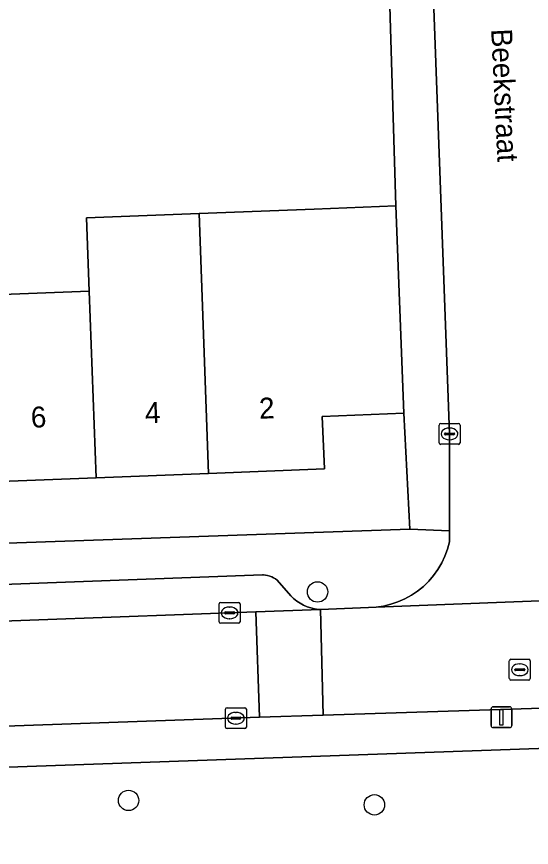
# Model space of a CAD drawing. Extents: x 161084 to 161928, y 385354 to 386522.
# Drawn here: x 161788.73 to 161813.39, y 386332.46 to 386372.3 of the extents above; entities that cross this region are included whole.
import ezdxf

# ---------------------------------------------------------------- set-up
doc = ezdxf.new("R2010")
doc.units = 0
for name, color, linetype in [('IMGEO_Boom', 7, 'Continuous'), ('IMGEO_Erf', 7, 'Continuous'), ('IMGEO_Groenvoorziening', 7, 'Continuous'), ('IMGEO_Kolk', 7, 'Continuous'), ('IMGEO_Lichtmast', 7, 'Continuous'), ('IMGEO_Muur', 7, 'Continuous'), ('IMGEO_Openbare_ruimte_label', 7, 'Continuous'), ('IMGEO_Pand', 7, 'Continuous'), ('IMGEO_Pand_nummerreeks', 7, 'Continuous'), ('IMGEO_Parkeervlak_open', 7, 'Continuous'), ('IMGEO_Rijbaan_lokaal_open', 7, 'Continuous'), ('IMGEO_Rioolput', 7, 'Continuous'), ('IMGEO_Voetpad_open', 7, 'Continuous')]:
    doc.layers.add(name, color=color, linetype=linetype)

msp = doc.modelspace()

# ---------------------------------------------------------------- linework, layer by layer
at = {"layer": 'IMGEO_Boom'}
for centre in [(161803.144, 386344.709), (161794.09, 386334.711), (161805.868, 386334.497)]:
    msp.add_circle(centre, 0.489, dxfattribs=at)
at = {"layer": 'IMGEO_Erf'}
msp.add_lwpolyline([(161776.726, 386372.616), (161777.116, 386361.469), (161781.173, 386361.628), (161781.287, 386358.706), (161786.243, 386358.9), (161786.795, 386358.922), (161792.21, 386359.133), (161792.073, 386362.646), (161797.465, 386362.857), (161802.983, 386363.073), (161806.89, 386363.226), (161806.484, 386377.067)], dxfattribs=at)
msp.add_lwpolyline([(161781.509, 386351.976), (161779.241, 386351.886), (161777.423, 386353.615), (161777.572, 386349.799), (161777.705, 386346.682), (161807.572, 386347.713), (161807.279, 386353.284), (161803.372, 386353.131), (161803.47, 386350.613), (161797.925, 386350.395), (161792.54, 386350.184), (161787.125, 386349.972), (161781.596, 386349.755), (161781.589, 386349.935)], close=True, dxfattribs=at)
at = {"layer": 'IMGEO_Groenvoorziening'}
msp.add_lwpolyline([(161849.113, 386338.445), (161773.348, 386335.778), (161773.502, 386330.565), (161772.002, 386330.5), (161772.118, 386326.539), (161840.149, 386329.717), (161842.057, 386329.808), (161858.818, 386330.607)], dxfattribs=at)
at = {"layer": 'IMGEO_Kolk'}
for p, q in [((161808.969, 386351.863), (161808.969, 386352.715)), ((161809.044, 386352.789), (161809.896, 386352.789)), ((161809.97, 386352.715), (161809.97, 386351.863)), ((161809.228, 386352.283), (161809.228, 386352.295)), ((161809.666, 386352.246), (161809.268, 386352.246)), ((161809.271, 386352.332), (161809.669, 386352.332)), ((161809.457, 386352.569), (161809.482, 386352.569)), ((161809.712, 386352.295), (161809.712, 386352.283)), ((161809.48, 386352.009), (161809.455, 386352.009)), ((161809.896, 386351.789), (161809.044, 386351.789)), ((161798.431, 386343.28), (161798.431, 386344.132)), ((161798.506, 386344.206), (161799.358, 386344.206)), ((161798.919, 386343.986), (161798.944, 386343.986)), ((161799.432, 386344.132), (161799.432, 386343.28)), ((161798.69, 386343.7), (161798.69, 386343.712)), ((161799.128, 386343.663), (161798.73, 386343.663)), ((161798.733, 386343.749), (161799.131, 386343.749)), ((161799.174, 386343.712), (161799.174, 386343.7)), ((161799.358, 386343.206), (161798.506, 386343.206)), ((161798.942, 386343.426), (161798.917, 386343.426)), ((161798.732, 386338.228), (161798.732, 386339.08)), ((161798.807, 386339.154), (161799.659, 386339.154)), ((161799.733, 386339.08), (161799.733, 386338.228)), ((161799.034, 386338.697), (161799.432, 386338.697)), ((161799.22, 386338.934), (161799.245, 386338.934)), ((161798.991, 386338.648), (161798.991, 386338.66)), ((161799.429, 386338.611), (161799.031, 386338.611)), ((161799.243, 386338.374), (161799.218, 386338.374)), ((161799.475, 386338.66), (161799.475, 386338.648)), ((161799.659, 386338.154), (161798.807, 386338.154))]:
    msp.add_line(p, q, dxfattribs=at)
for points in [[(161808.969, 386351.863), (161808.969, 386352.715)], [(161809.044, 386352.789), (161809.896, 386352.789)], [(161809.97, 386352.715), (161809.97, 386351.863)], [(161809.896, 386351.789), (161809.044, 386351.789)], [(161798.431, 386343.28), (161798.431, 386344.132)], [(161798.506, 386344.206), (161799.358, 386344.206)], [(161799.432, 386344.132), (161799.432, 386343.28)], [(161799.358, 386343.206), (161798.506, 386343.206)], [(161798.732, 386338.228), (161798.732, 386339.08)], [(161798.807, 386339.154), (161799.659, 386339.154)], [(161799.733, 386339.08), (161799.733, 386338.228)], [(161799.659, 386338.154), (161798.807, 386338.154)]]:
    msp.add_lwpolyline(points, dxfattribs=at)
for centre, radius, start, end in [((161809.046, 386352.713), 0.0765, 91.552, 178.448), ((161809.046, 386352.713), 0.0765, 91.552, 178.448), ((161809.894, 386352.713), 0.0765, 1.552, 88.448), ((161809.894, 386352.713), 0.0765, 1.552, 88.448), ((161809.268, 386352.292), 0.0403, 85.8775, 175.7526), ((161809.265, 386352.282), 0.0366, 178.938, 274.7102), ((161809.669, 386352.289), 0.043, 264.8664, 352.4533), ((161809.673, 386352.294), 0.0386, 1.7309, 96.639), ((161809.046, 386351.865), 0.0765, 181.552, 268.448), ((161809.046, 386351.865), 0.0765, 181.552, 268.448), ((161809.894, 386351.865), 0.0765, 271.552, 358.448), ((161809.894, 386351.865), 0.0765, 271.552, 358.448), ((161798.508, 386344.13), 0.0765, 91.552, 178.448), ((161798.508, 386344.13), 0.0765, 91.552, 178.448), ((161799.356, 386344.13), 0.0765, 1.552, 88.448), ((161799.356, 386344.13), 0.0765, 1.552, 88.448), ((161798.73, 386343.709), 0.0403, 85.8775, 175.7526), ((161798.727, 386343.699), 0.0366, 178.938, 274.7102), ((161799.131, 386343.706), 0.043, 264.8664, 352.4533), ((161799.135, 386343.711), 0.0386, 1.7309, 96.639), ((161798.508, 386343.282), 0.0765, 181.552, 268.448), ((161798.508, 386343.282), 0.0765, 181.552, 268.448), ((161799.356, 386343.282), 0.0765, 271.552, 358.448), ((161799.356, 386343.282), 0.0765, 271.552, 358.448), ((161798.809, 386339.078), 0.0765, 91.552, 178.448), ((161798.809, 386339.078), 0.0765, 91.552, 178.448), ((161799.657, 386339.078), 0.0765, 1.552, 88.448), ((161799.657, 386339.078), 0.0765, 1.552, 88.448), ((161799.031, 386338.657), 0.0403, 85.8775, 175.7526), ((161799.436, 386338.659), 0.0386, 1.7309, 96.639), ((161799.028, 386338.647), 0.0366, 178.938, 274.7102), ((161799.432, 386338.654), 0.043, 264.8664, 352.4533), ((161798.809, 386338.23), 0.0765, 181.552, 268.448), ((161798.809, 386338.23), 0.0765, 181.552, 268.448), ((161799.657, 386338.23), 0.0765, 271.552, 358.448), ((161799.657, 386338.23), 0.0765, 271.552, 358.448)]:
    msp.add_arc(centre, radius, start, end, dxfattribs=at)
for centre, major_axis, ratio, start_param, end_param in [((161809.456, 386352.289), (-0.387, 0.002), 0.722429, 4.712389, 7.853982), ((161809.481, 386352.289), (-0.39, 0.002), 0.717154, 1.570796, 4.712389), ((161798.918, 386343.706), (-0.387, 0.002), 0.722429, 4.712389, 7.853982), ((161798.943, 386343.706), (-0.39, 0.002), 0.717154, 1.570796, 4.712389), ((161799.219, 386338.654), (-0.387, 0.002), 0.722429, 4.712389, 7.853982), ((161799.244, 386338.654), (-0.39, 0.002), 0.717154, 1.570796, 4.712389)]:
    msp.add_ellipse(centre, major_axis=major_axis, ratio=ratio, start_param=start_param, end_param=end_param, dxfattribs=at)
at = {"layer": 'IMGEO_Lichtmast'}
for p, q in [((161811.459, 386338.3), (161811.459, 386339.1)), ((161811.459, 386339.1), (161811.459, 386338.3)), ((161811.559, 386339.2), (161812.349, 386339.2)), ((161812.349, 386339.2), (161811.559, 386339.2)), ((161812.449, 386339.1), (161812.449, 386338.3)), ((161812.449, 386338.3), (161812.449, 386339.1)), ((161812.349, 386338.2), (161811.559, 386338.2)), ((161811.559, 386338.2), (161812.349, 386338.2))]:
    msp.add_line(p, q, dxfattribs=at)
msp.add_lwpolyline([(161811.879, 386339.075), (161812.029, 386339.075), (161812.029, 386338.325), (161811.879, 386338.325), (161811.879, 386339.075)], dxfattribs=at)
for centre, start, end in [((161811.559, 386339.1), 90, 180), ((161811.559, 386339.1), 90, 180), ((161812.349, 386339.1), 0, 90), ((161812.349, 386339.1), 360, 90), ((161811.559, 386338.3), 180, 270), ((161811.559, 386338.3), 180, 270), ((161812.349, 386338.3), 270, 0), ((161812.349, 386338.3), 270, 0)]:
    msp.add_arc(centre, 0.1, start, end, dxfattribs=at)
at = {"layer": 'IMGEO_Muur'}
msp.add_lwpolyline([(161806.89, 386363.226), (161806.484, 386377.067)], dxfattribs=at)
at = {"layer": 'IMGEO_Pand'}
for points in [[(161806.89, 386363.226), (161802.983, 386363.073), (161797.465, 386362.857), (161797.925, 386350.395), (161803.47, 386350.613), (161803.372, 386353.131), (161807.279, 386353.284)], [(161797.465, 386362.857), (161792.073, 386362.646), (161792.21, 386359.133), (161792.54, 386350.184), (161797.925, 386350.395)], [(161787.125, 386349.972), (161792.54, 386350.184), (161792.21, 386359.133), (161786.795, 386358.922)]]:
    msp.add_lwpolyline(points, close=True, dxfattribs=at)
at = {"layer": 'IMGEO_Parkeervlak_open'}
msp.add_lwpolyline([(161782.843, 386343.12), (161800.187, 386343.751), (161803.291, 386343.864), (161803.19, 386343.871), (161803.003, 386343.898), (161802.82, 386343.941), (161802.641, 386344.001), (161802.469, 386344.076), (161802.304, 386344.166), (161802.147, 386344.271), (161802, 386344.389), (161801.865, 386344.52), (161801.209, 386345.269), (161801.127, 386345.33), (161801.039, 386345.383), (161800.947, 386345.429), (161800.852, 386345.466), (161800.753, 386345.494), (161800.653, 386345.513), (161800.551, 386345.523), (161800.506, 386345.525), (161785.482, 386344.967)], dxfattribs=at)
at = {"layer": 'IMGEO_Rijbaan_lokaal_open'}
for points in [[(161808.673, 386374.026), (161809.472, 386352.285), (161809.473, 386347.647), (161809.473, 386347.436), (161809.467, 386347.107), (161809.374, 386346.761), (161809.25, 386346.424), (161809.097, 386346.099), (161808.915, 386345.789), (161808.706, 386345.497), (161808.472, 386345.225), (161808.215, 386344.974), (161807.936, 386344.748), (161807.639, 386344.547), (161807.324, 386344.374), (161806.995, 386344.229), (161806.655, 386344.115), (161806.306, 386344.031), (161805.95, 386343.979), (161818.731, 386344.468)], [(161857.315, 386343.524), (161855.938, 386344.165), (161854.509, 386344.68), (161853.04, 386345.066), (161851.542, 386345.319), (161850.028, 386345.437), (161849.395, 386345.446), (161818.731, 386344.468), (161805.95, 386343.979), (161805.592, 386343.959), (161803.291, 386343.864), (161803.418, 386338.802), (161849.356, 386340.275)], [(161775.008, 386337.814), (161781.855, 386338.045), (161800.371, 386338.695), (161800.187, 386343.751), (161782.843, 386343.12), (161778.775, 386342.84)]]:
    msp.add_lwpolyline(points, dxfattribs=at)
msp.add_lwpolyline([(161803.418, 386338.802), (161803.291, 386343.864), (161800.187, 386343.751), (161800.371, 386338.695)], close=True, dxfattribs=at)
at = {"layer": 'IMGEO_Rioolput'}
for p, q in [((161812.408, 386341.478), (161813.26, 386341.478)), ((161812.333, 386340.552), (161812.333, 386341.404)), ((161812.821, 386341.258), (161812.846, 386341.258)), ((161813.334, 386341.404), (161813.334, 386340.552)), ((161812.592, 386340.972), (161812.592, 386340.984)), ((161813.03, 386340.935), (161812.632, 386340.935)), ((161812.635, 386341.021), (161813.033, 386341.021)), ((161812.844, 386340.698), (161812.819, 386340.698)), ((161813.076, 386340.984), (161813.076, 386340.972)), ((161813.26, 386340.478), (161812.408, 386340.478))]:
    msp.add_line(p, q, dxfattribs=at)
for points in [[(161812.408, 386341.478), (161813.26, 386341.478)], [(161812.333, 386340.552), (161812.333, 386341.404)], [(161813.334, 386341.404), (161813.334, 386340.552)], [(161813.26, 386340.478), (161812.408, 386340.478)]]:
    msp.add_lwpolyline(points, dxfattribs=at)
for centre, radius, start, end in [((161812.41, 386341.402), 0.0765, 91.552, 178.448), ((161812.41, 386341.402), 0.0765, 91.552, 178.448), ((161813.258, 386341.402), 0.0765, 1.552, 88.448), ((161813.258, 386341.402), 0.0765, 1.552, 88.448), ((161812.632, 386340.981), 0.0403, 85.8775, 175.7526), ((161812.629, 386340.971), 0.0366, 178.938, 274.7102), ((161813.033, 386340.978), 0.043, 264.8664, 352.4533), ((161813.037, 386340.983), 0.0386, 1.7309, 96.639), ((161812.41, 386340.554), 0.0765, 181.552, 268.448), ((161812.41, 386340.554), 0.0765, 181.552, 268.448), ((161813.258, 386340.554), 0.0765, 271.552, 358.448), ((161813.258, 386340.554), 0.0765, 271.552, 358.448)]:
    msp.add_arc(centre, radius, start, end, dxfattribs=at)
for centre, major_axis, ratio, start_param, end_param in [((161812.82, 386340.978), (-0.387, 0.002), 0.722429, 4.712389, 7.853982), ((161812.845, 386340.978), (-0.39, 0.002), 0.717154, 1.570796, 4.712389)]:
    msp.add_ellipse(centre, major_axis=major_axis, ratio=ratio, start_param=start_param, end_param=end_param, dxfattribs=at)
at = {"layer": 'IMGEO_Voetpad_open'}
for points in [[(161806.484, 386377.067), (161806.89, 386363.226), (161807.279, 386353.284), (161807.572, 386347.713), (161809.473, 386347.647), (161809.472, 386352.285), (161808.673, 386374.026)], [(161785.482, 386344.967), (161800.506, 386345.525), (161800.551, 386345.523), (161800.653, 386345.513), (161800.753, 386345.494), (161800.852, 386345.466), (161800.947, 386345.429), (161801.039, 386345.383), (161801.127, 386345.33), (161801.209, 386345.269), (161801.865, 386344.52), (161802, 386344.389), (161802.147, 386344.271), (161802.304, 386344.166), (161802.469, 386344.076), (161802.641, 386344.001), (161802.82, 386343.941), (161803.003, 386343.898), (161803.19, 386343.871), (161803.291, 386343.864), (161805.592, 386343.959), (161805.95, 386343.979), (161806.306, 386344.031), (161806.655, 386344.115), (161806.995, 386344.229), (161807.324, 386344.374), (161807.639, 386344.547), (161807.936, 386344.748), (161808.215, 386344.974), (161808.472, 386345.225), (161808.706, 386345.497), (161808.915, 386345.789), (161809.097, 386346.099), (161809.25, 386346.424), (161809.374, 386346.761), (161809.467, 386347.107), (161809.473, 386347.436), (161809.473, 386347.647), (161807.572, 386347.713), (161777.705, 386346.682)], [(161770.492, 386340.599), (161766.562, 386340.463), (161766.641, 386338.163), (161766.729, 386336.162), (161766.755, 386335.169), (161771.741, 386335.293), (161773.348, 386335.778), (161849.113, 386338.445)], [(161849.356, 386340.275), (161803.418, 386338.802), (161800.371, 386338.695), (161781.855, 386338.045), (161775.008, 386337.814)]]:
    msp.add_lwpolyline(points, dxfattribs=at)

# ---------------------------------------------------------------- texts
at = {"layer": 'IMGEO_Openbare_ruimte_label'}
msp.add_text('Beekstraat', height=1, rotation=272.7508, dxfattribs=at).set_placement((161811.46, 386371.701))
at = {"layer": 'IMGEO_Pand_nummerreeks'}
for s, p in [('4', (161794.894, 386352.798)), ('2', (161800.36, 386353.013)), ('6', (161789.425, 386352.584))]:
    msp.add_text(s, height=1, rotation=2.2463, dxfattribs=at).set_placement(p)

doc.saveas('drawing.dxf')
